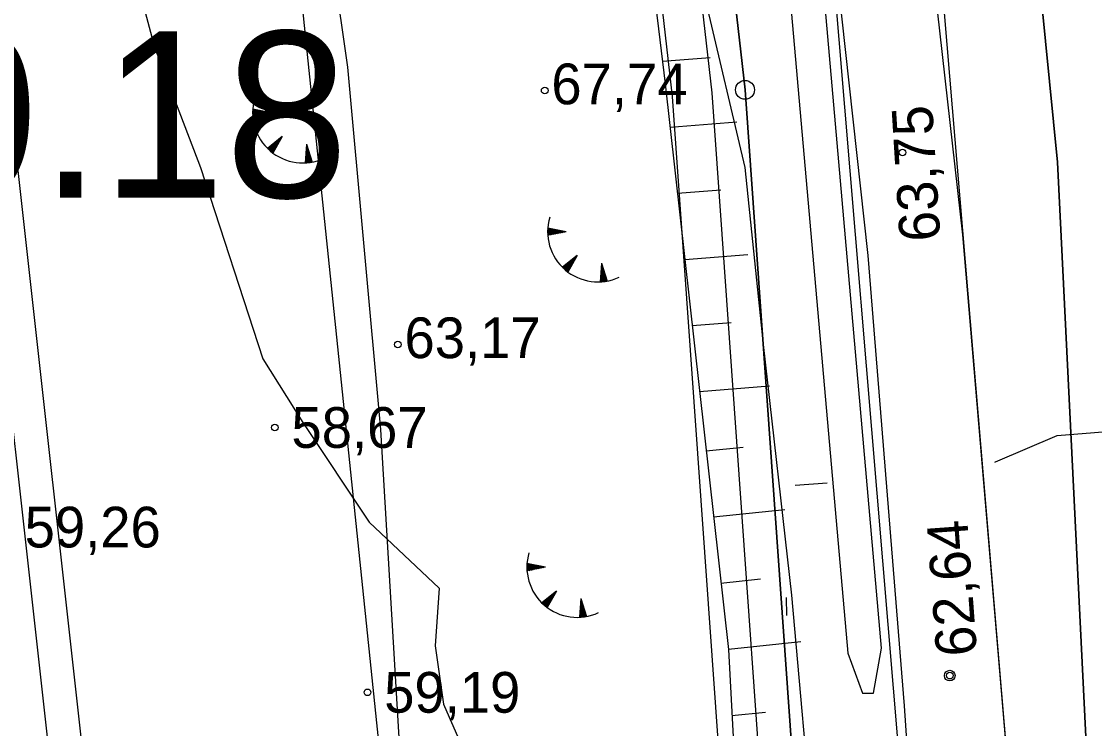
# Model space of a CAD drawing. Extents: x 532503 to 539665, y 6557663 to 6561526.
# Drawn here: x 535500.1 to 535564.7, y 6559532.9 to 6559575.5 of the extents above; entities that cross this region are included whole.
import ezdxf

# ---------------------------------------------------------------- set-up
doc = ezdxf.new("R2010")
doc.units = 0
for name, color, linetype in [('HORISONTAAL-EH2000', 7, 'Continuous'), ('illumineerimisjooned', 7, 'Continuous'), ('Kaitsevöönd', 7, 'Continuous'), ('kataster', 7, 'Continuous'), ('KORGUS-EH2000', 7, 'Continuous'), ('ME_aktiivne', 7, 'Continuous'), ('MOOTKORG', 7, 'Continuous'), ('PIIRIMLEITUD', 7, 'Continuous'), ('Plokid', 7, 'Continuous'), ('RELJEEF', 7, 'Continuous'), ('TEE', 7, 'Continuous'), ('TM_aktiivne', 7, 'Continuous'), ('VEEKOGU', 7, 'Continuous')]:
    doc.layers.add(name, color=color, linetype=linetype)

# ---------------------------------------------------------------- blocks, each defined once
blk = doc.blocks.new('TQNGER')
at = {"layer": 'RELJEEF'}
for p, q in [((-1.054, 2.309), (-0.855, 2.468)), ((-1.053, 2.374), (-0.919, 2.481)), ((-1.053, 2.245), (-0.79, 2.456)), ((-1.052, 2.183), (-0.726, 2.443)), ((-1.05, 2.44), (-0.984, 2.493)), ((-1.049, 2.121), (-0.661, 2.431)), ((0.067, 2.29), (-1.046, 2.505)), ((0.067, 2.29), (-1.045, 2.072)), ((-1.025, 2.076), (-0.597, 2.419)), ((-0.919, 2.097), (-0.532, 2.406)), ((-0.813, 2.118), (-0.468, 2.394)), ((-0.707, 2.138), (-0.404, 2.381)), ((-0.601, 2.159), (-0.339, 2.369)), ((-0.495, 2.18), (-0.275, 2.356)), ((-0.389, 2.201), (-0.21, 2.344)), ((-0.283, 2.222), (-0.146, 2.331)), ((-0.177, 2.243), (-0.081, 2.319)), ((-0.071, 2.263), (-0.017, 2.306)), ((0.731, 0.85), (-0.158, 0.146)), ((0.731, 0.85), (0.171, -0.136)), ((0.501, 0.446), (0.51, 0.675)), ((0.555, 0.54), (0.561, 0.716)), ((0.608, 0.634), (0.612, 0.756)), ((0.661, 0.728), (0.664, 0.797)), ((-0.111, 0.1), (-0.108, 0.186)), ((-0.063, 0.056), (-0.057, 0.226)), ((-0.014, 0.013), (-0.005, 0.267)), ((0.035, -0.029), (0.046, 0.308)), ((0.083, -0.068), (0.098, 0.349)), ((0.132, -0.106), (0.149, 0.389)), ((0.182, -0.117), (0.201, 0.43)), ((0.235, -0.024), (0.252, 0.471)), ((0.288, 0.07), (0.304, 0.512)), ((0.342, 0.164), (0.355, 0.553)), ((0.395, 0.258), (0.407, 0.593)), ((0.448, 0.352), (0.458, 0.634)), ((2.195, 0.402), (2.11, -0.729)), ((2.37, -0.143), (2.169, 0.055)), ((2.337, -0.04), (2.174, 0.121)), ((2.304, 0.063), (2.179, 0.186)), ((2.271, 0.166), (2.184, 0.252)), ((2.238, 0.268), (2.189, 0.317)), ((2.195, 0.402), (2.541, -0.678)), ((2.242, -0.72), (2.12, -0.6)), ((2.306, -0.713), (2.125, -0.534)), ((2.369, -0.705), (2.13, -0.469)), ((2.431, -0.696), (2.135, -0.403)), ((2.492, -0.686), (2.14, -0.338)), ((2.534, -0.658), (2.145, -0.272)), ((2.501, -0.555), (2.15, -0.207)), ((2.468, -0.452), (2.154, -0.141)), ((2.435, -0.349), (2.159, -0.076)), ((2.403, -0.246), (2.164, -0.01)), ((2.176, -0.725), (2.115, -0.665))]:
    blk.add_line(p, q, dxfattribs=at)
blk.add_arc((1.974, 2.295), 3.027, 163.42341, 295.17451, dxfattribs=at)

msp = doc.modelspace()

# ---------------------------------------------------------------- linework, layer by layer
at = {"layer": 'HORISONTAAL-EH2000'}
for points in [[(535558.715, 6559548.964), (535558.76, 6559548.998), (535562.486, 6559550.579), (535568.715, 6559551.085), (535574.294, 6559551.367), (535582.168, 6559553.585)], [(535546.709, 6559547.592), (535548.632, 6559547.733)]]:
    msp.add_lwpolyline(points, dxfattribs=at)
at = {"layer": 'illumineerimisjooned'}
msp.add_lwpolyline([(535537.644, 6559868.04), (535535.932, 6559811.278), (535531.57, 6559735.34), (535531.4, 6559680.476), (535535.969, 6559621.33), (535541.688, 6559571.196), (535546.449, 6559503.997), (535276.396, 6559543.285), (535107.957, 6559502.648), (535182.405, 6559686.245), (535250.294, 6559648.566)], close=True, dxfattribs=at)
msp.add_lwpolyline([(535476.016, 6559817.954), (535471.557, 6559803.013), (535503.755, 6559513.648), (535136.963, 6559567.806)], dxfattribs=at)
at = {"layer": 'Kaitsevöönd'}
for points in [[(535541.19, 6559993.59), (535551.28, 6559983.37), (535558.3, 6559970.15), (535561.98, 6559958.35), (535560.75, 6559943.26), (535556.29, 6559928.14), (535550.37, 6559910.98), (535545, 6559893.64), (535541.59, 6559874.28), (535537.93, 6559811.19), (535533.57, 6559735.28), (535533.4, 6559680.55), (535537.96, 6559621.52), (535543.68, 6559571.38), (535548.62, 6559501.66), (535550.5, 6559476.8), (535550.75, 6559439.7), (535556.1, 6559391), (535571.15, 6559343.15), (535576.2, 6559317.65), (535584.3, 6559293.5), (535601.781, 6559251.849)], [(535621.211, 6559251.849), (535617.22, 6559259.24), (535610.52, 6559273.26), (535601.89, 6559295.4), (535583.19, 6559356.17), (535575.52, 6559386.19), (535571.27, 6559408.75), (535569.54, 6559424.2), (535562.5, 6559567.02), (535557.01, 6559622.27), (535551.95, 6559689.74), (535552.28, 6559738.42), (535557.07, 6559873.72), (535567.56, 6559905.45), (535578.04, 6559935.86), (535579.97, 6559950.74), (535578.04, 6559970.17), (535574.17, 6559980.56), (535567.46, 6559992.02)], [(535509.39, 6559677.39), (535512.73, 6559622.48), (535513, 6559619.8), (535519.75, 6559572.74), (535521.73, 6559550.93), (535524.41, 6559506.11), (535526.6, 6559439.78), (535527.58, 6559418.43)]]:
    msp.add_lwpolyline(points, dxfattribs=at)
at = {"layer": 'kataster'}
for points in [[(535556.1, 6559391), (535550.75, 6559439.7), (535550.5, 6559476.8), (535548.62, 6559501.66), (535543.68, 6559571.38), (535537.96, 6559621.52), (535533.4, 6559680.55), (535533.57, 6559735.28), (535537.93, 6559811.19), (535541.59, 6559874.28), (535545, 6559893.64), (535550.37, 6559910.98), (535556.29, 6559928.14), (535560.75, 6559943.26), (535561.98, 6559958.35), (535558.3, 6559970.15), (535551.28, 6559983.37), (535541.19, 6559993.59)], [(535567.46, 6559992.02), (535574.17, 6559980.56), (535578.04, 6559970.17), (535579.97, 6559950.74), (535578.04, 6559935.86), (535567.56, 6559905.45), (535557.07, 6559873.72), (535552.28, 6559738.42), (535551.95, 6559689.74), (535557.01, 6559622.27), (535562.5, 6559567.02), (535569.54, 6559424.2), (535571.27, 6559408.75), (535575.52, 6559386.19), (535583.19, 6559356.17), (535601.89, 6559295.4), (535610.52, 6559273.26), (535617.22, 6559259.24), (535623.78, 6559247.09), (535634.53, 6559233.16), (535638.75, 6559224.58), (535708.12, 6559142.94), (535828.78, 6558994.55)], [(535569.54, 6559424.2), (535562.5, 6559567.02), (535557.01, 6559622.27), (535551.95, 6559689.74), (535552.28, 6559738.42), (535557.07, 6559873.72), (535567.56, 6559905.45), (535578.04, 6559935.86), (535579.97, 6559950.74), (535578.04, 6559970.17), (535574.17, 6559980.56), (535567.46, 6559992.02)]]:
    msp.add_lwpolyline(points, dxfattribs=at)
msp.add_lwpolyline([(535538.05, 6559871.58), (535539.27, 6559872.49), (535541.59, 6559874.28), (535537.93, 6559811.19), (535533.57, 6559735.28), (535533.4, 6559680.55), (535537.96, 6559621.52), (535543.68, 6559571.38), (535548.62, 6559501.66), (535276.49, 6559541.25), (535104.64, 6559499.79), (535181.52, 6559689.04), (535250.3, 6559650.84), (535504.86, 6559846.09)], close=True, dxfattribs=at)
at = {"layer": 'KORGUS-EH2000'}
for centre, radius in [((535531.619, 6559571.337), 0.2), ((535531.619, 6559571.337), 0.2), ((535553.16, 6559567.615), 0.2), ((535553.16, 6559567.615), 0.2), ((535522.774, 6559556.058), 0.2), ((535522.774, 6559556.058), 0.2), ((535515.369, 6559551.058), 0.2), ((535556.008, 6559536.126), 0.32), ((535556.008, 6559536.126), 0.2), ((535520.952, 6559535.12), 0.2)]:
    msp.add_circle(centre, radius, dxfattribs=at)
at = {"layer": 'ME_aktiivne'}
msp.add_lwpolyline([(535181.4, 6559689.09), (535250.12, 6559650.95), (535250.5, 6559651.24), (535480.86, 6559827.19), (535473.59, 6559802.83), (535506.03, 6559511.29), (535131.71, 6559566.56)], close=True, dxfattribs=at)
at = {"layer": 'PIIRIMLEITUD'}
msp.add_circle((535543.68, 6559571.38), 0.57, dxfattribs=at)
at = {"layer": 'Plokid'}
for points in [[(535482.008, 6559822.526), (535535.093, 6559863.071), (535533.534, 6559811.383), (535529.17, 6559735.413), (535528.999, 6559680.387), (535533.579, 6559621.101), (535539.298, 6559570.975), (535543.845, 6559506.801), (535508.284, 6559511.974)], [(535523.961, 6559509.694), (535506.152, 6559681.26), (535513.47, 6559812.18), (535513.065, 6559846.247)]]:
    msp.add_lwpolyline(points, dxfattribs=at)
at = {"layer": 'RELJEEF'}
for p, q in [((535538.714, 6559573.108), (535541.576, 6559573.337)), ((535539.171, 6559569.132), (535543.189, 6559569.454)), ((535539.615, 6559565.155), (535542.215, 6559565.363)), ((535540.059, 6559561.177), (535543.855, 6559561.481)), ((535540.503, 6559557.2), (535542.854, 6559557.388)), ((535540.947, 6559553.223), (535545.163, 6559553.56)), ((535541.346, 6559549.65), (535543.562, 6559549.877)), ((535541.79, 6559545.674), (535546.08, 6559546.115)), ((535542.234, 6559541.699), (535544.614, 6559541.943)), ((535546.199, 6559539.75), (535546.17, 6559540.821)), ((535542.677, 6559537.723), (535547.04, 6559538.171)), ((535542.894, 6559533.724), (535544.908, 6559533.931))]:
    msp.add_line(p, q, dxfattribs=at)
for points in [[(535537.51, 6559869), (535534.04, 6559831.66), (535534.63, 6559812.37), (535531.17, 6559767.25), (535531.42, 6559758.36), (535529.48, 6559721.24), (535529.19, 6559705.43), (535529.72, 6559680.81), (535531.12, 6559641.78), (535534.59, 6559607), (535538.88, 6559571.74), (535542.68, 6559537.7), (535543.59, 6559520.78)], [(535537.51, 6559869), (535534.04, 6559831.66), (535534.63, 6559812.37), (535531.17, 6559767.25), (535531.42, 6559758.36), (535529.48, 6559721.24), (535529.19, 6559705.43), (535529.72, 6559680.81), (535531.12, 6559641.78), (535534.59, 6559607), (535538.88, 6559571.74), (535542.68, 6559537.7), (535543.59, 6559520.78)], [(535548.253, 6559514.236), (535548.73, 6559515.87), (535547.85, 6559525.88), (535546.5, 6559540.97), (535544.8, 6559556.06), (535543.68, 6559566.71), (535541.34, 6559576.65), (535540.8, 6559588.3), (535539.32, 6559601), (535537.92, 6559618.68), (535535.36, 6559633.87), (535535.01, 6559646.34), (535532.92, 6559672.76), (535532.07, 6559689.26), (535532.02, 6559709.19), (535532.25, 6559721.73), (535533.52, 6559740.97), (535534.43, 6559756.77), (535535.26, 6559777.27), (535536.81, 6559795.61), (535536.988, 6559818.418)], [(535548.253, 6559514.236), (535548.73, 6559515.87), (535547.85, 6559525.88), (535546.5, 6559540.97), (535544.8, 6559556.06), (535543.68, 6559566.71), (535541.34, 6559576.65), (535540.8, 6559588.3), (535539.32, 6559601), (535537.92, 6559618.68), (535535.36, 6559633.87), (535535.01, 6559646.34), (535532.92, 6559672.76), (535532.07, 6559689.26), (535532.02, 6559709.19), (535532.25, 6559721.73), (535533.52, 6559740.97), (535534.43, 6559756.77), (535535.26, 6559777.27), (535536.81, 6559795.61), (535536.988, 6559818.418)], [(535506.826, 6559578.867), (535508.118, 6559573.943), (535510.886, 6559566.705), (535514.654, 6559555.186), (535517.059, 6559551.364), (535521.038, 6559545.358), (535525.264, 6559541.38), (535525.016, 6559537.928), (535525.526, 6559534.404), (535528.66, 6559527.245), (535530.566, 6559523.311), (535532.508, 6559520.559), (535536.714, 6559519.27), (535538.816, 6559517.84), (535538.572, 6559516.282), (535538.859, 6559514.342), (535540.404, 6559513.305), (535543.222, 6559512.848), (535546.102, 6559513.21), (535548.253, 6559514.236)], [(535506.826, 6559578.867), (535508.118, 6559573.943), (535510.886, 6559566.705), (535514.654, 6559555.186), (535517.059, 6559551.364), (535521.038, 6559545.358), (535525.264, 6559541.38), (535525.016, 6559537.928), (535525.526, 6559534.404), (535528.66, 6559527.245), (535530.566, 6559523.311), (535532.508, 6559520.559), (535536.714, 6559519.27), (535538.816, 6559517.84), (535538.572, 6559516.282), (535538.859, 6559514.342), (535540.404, 6559513.305), (535543.222, 6559512.848), (535546.102, 6559513.21), (535548.253, 6559514.236)], [(535506.826, 6559578.867), (535508.118, 6559573.943), (535510.886, 6559566.705), (535514.654, 6559555.186), (535517.059, 6559551.364), (535521.038, 6559545.358), (535525.264, 6559541.38), (535525.016, 6559537.928), (535525.526, 6559534.404), (535528.66, 6559527.245), (535530.566, 6559523.311), (535532.508, 6559520.559), (535536.714, 6559519.27), (535538.816, 6559517.84), (535538.572, 6559516.282), (535538.859, 6559514.342), (535540.404, 6559513.305), (535543.222, 6559512.848), (535546.102, 6559513.21), (535548.253, 6559514.236)]]:
    msp.add_lwpolyline(points, dxfattribs=at)
at = {"layer": 'TEE'}
for points in [[(535530.431, 6559927.707), (535535.449, 6559913.422), (535541.259, 6559891.4), (535545, 6559870), (535544.89, 6559861.89), (535543.45, 6559794.61), (535539.54, 6559726.3), (535539.53, 6559691.31), (535553.58, 6559523.63), (535553.95, 6559512.9)], [(535561.484, 6559481.936), (535560.08, 6559523.85), (535545.98, 6559691.32), (535545.75, 6559725.26), (535549.45, 6559796.06), (535550.98, 6559862.01), (535550.216, 6559873.004), (535546.611, 6559895.493), (535540.215, 6559919.088), (535537.278, 6559927.073)], [(535561.484, 6559481.936), (535560.08, 6559523.85), (535545.98, 6559691.32), (535545.75, 6559725.26), (535549.45, 6559796.06), (535550.98, 6559862.01), (535550.216, 6559873.004), (535546.611, 6559895.493), (535540.215, 6559919.088)], [(535561.484, 6559481.936), (535560.08, 6559523.85), (535545.98, 6559691.32), (535545.75, 6559725.26), (535549.45, 6559796.06), (535550.98, 6559862.01), (535550.216, 6559873.004), (535546.611, 6559895.493), (535540.215, 6559919.088)], [(535562.207, 6559482.118), (535560.08, 6559523.85), (535556.795, 6559562.662), (535553.451, 6559592.388), (535550.288, 6559624.778), (535548.348, 6559647.097), (535546.727, 6559672.322), (535545.98, 6559691.32), (535545.75, 6559725.26), (535549.45, 6559796.06), (535550.583, 6559822.597), (535550.967, 6559838.25), (535551.057, 6559849.547), (535550.98, 6559862.01), (535550.216, 6559873.004), (535549.907, 6559875.435), (535546.611, 6559895.493), (535540.215, 6559919.088)], [(535535.449, 6559913.422), (535541.259, 6559891.4), (535545, 6559870), (535544.89, 6559861.89), (535543.45, 6559794.61), (535539.54, 6559726.3), (535539.53, 6559691.31), (535553.58, 6559523.63), (535553.95, 6559512.9)], [(535535.449, 6559913.422), (535541.259, 6559891.4), (535545, 6559870), (535544.89, 6559861.89), (535543.45, 6559794.61), (535539.54, 6559726.3), (535539.53, 6559691.31), (535553.58, 6559523.63), (535553.95, 6559512.9)], [(535535.449, 6559913.422), (535541.259, 6559891.4), (535544.269, 6559870.434), (535544.89, 6559861.89), (535545.027, 6559837.313), (535544.61, 6559821.013), (535543.45, 6559794.61), (535539.54, 6559726.3), (535539.53, 6559691.31), (535540.783, 6559667.94), (535544.291, 6559623.067), (535551.084, 6559561.412), (535553.27, 6559534.311), (535553.987, 6559523.637), (535554.047, 6559518.355)]]:
    msp.add_lwpolyline(points, dxfattribs=at)
at = {"layer": 'TM_aktiivne'}
msp.add_lwpolyline([(535539.77, 6559872.18), (535537.93, 6559811.19), (535533.57, 6559735.28), (535533.4, 6559680.55), (535537.96, 6559621.52), (535543.68, 6559571.38), (535548.62, 6559501.66), (535276.49, 6559541.25), (535104.64, 6559499.79), (535181.4, 6559689.09), (535250.12, 6559650.95)], close=True, dxfattribs=at)
at = {"layer": 'VEEKOGU'}
msp.add_lwpolyline([(535541.616, 6559828.722), (535541.08, 6559812.74), (535536.16, 6559711.19), (535536.53, 6559688.8), (535546.06, 6559580.74), (535549.87, 6559537.47), (535550.75, 6559535.07), (535551.41, 6559535.07), (535551.9, 6559537.77), (535547.86, 6559583.76), (535538.61, 6559688.65), (535538.24, 6559711.08), (535542.96, 6559809.41), (535543.616, 6559828.692)], dxfattribs=at)
msp.add_lwpolyline([(535541.616, 6559828.722), (535541.08, 6559812.74), (535536.16, 6559711.19), (535536.53, 6559688.8), (535546.06, 6559580.74), (535549.87, 6559537.47), (535550.75, 6559535.07), (535551.41, 6559535.07), (535551.9, 6559537.77), (535547.86, 6559583.76), (535538.61, 6559688.65), (535538.24, 6559711.08), (535542.96, 6559809.41), (535543.616, 6559828.692)], dxfattribs=at)
msp.add_lwpolyline([(535541.616, 6559828.722), (535541.08, 6559812.74), (535536.16, 6559711.19), (535536.53, 6559688.8), (535546.06, 6559580.74), (535549.87, 6559537.47), (535550.75, 6559535.07), (535551.41, 6559535.07), (535551.9, 6559537.77), (535547.86, 6559583.76), (535538.61, 6559688.65), (535538.24, 6559711.08), (535542.96, 6559809.41), (535543.616, 6559828.692)], dxfattribs=at)

# ---------------------------------------------------------------- block references
at = {"layer": 'RELJEEF'}
for p in [(535515.08, 6559567.713), (535515.08, 6559567.713), (535532.845, 6559560.553), (535532.845, 6559560.553), (535531.596, 6559540.364), (535531.596, 6559540.364)]:
    msp.add_blockref('TQNGER', p, dxfattribs=at)

# ---------------------------------------------------------------- texts
at = {"layer": 'KORGUS-EH2000'}
for s, p in [('67,74 ', (535532.019, 6559570.512)), ('63,17 ', (535523.174, 6559555.233)), ('58,67 ', (535516.369, 6559549.833)), ('59,26 ', (535500.302, 6559543.839)), ('59,19 ', (535521.952, 6559533.895))]:
    msp.add_text(s, height=2.45, dxfattribs=at).set_placement(p)
for s, rotation, p in [('63,75 ', 93.54908, (535555.453, 6559562.329)), ('62,64 ', 94.15628, (535557.656, 6559537.378))]:
    msp.add_text(s, height=2.45, rotation=rotation, dxfattribs=at).set_placement(p)
at = {"layer": 'MOOTKORG'}
msp.add_text('59.18', height=10, dxfattribs=at).set_placement((535486.343, 6559564.899))

doc.saveas('drawing.dxf')
